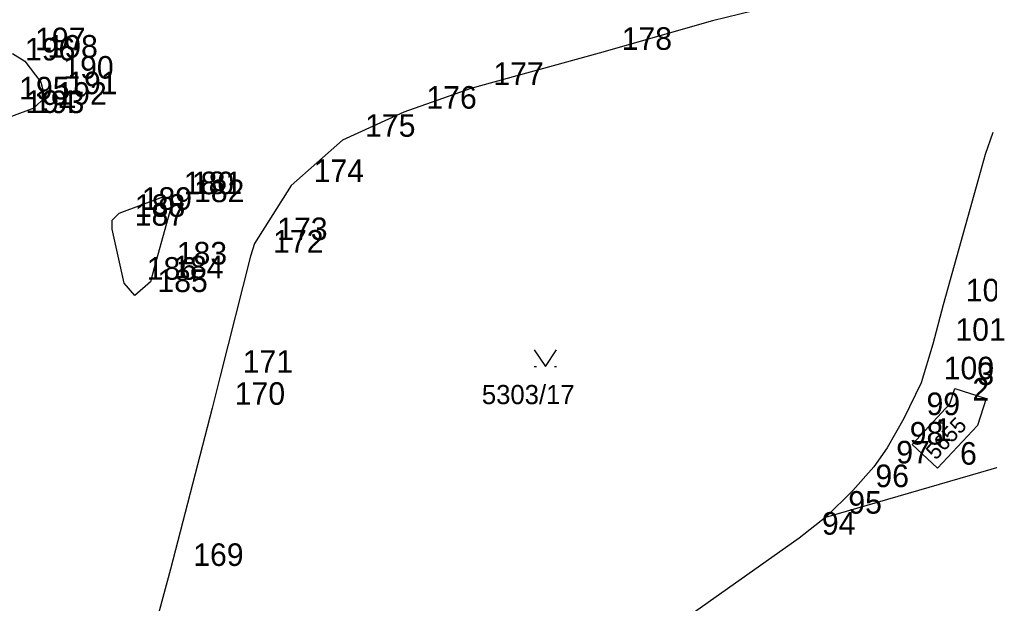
# Model space of a CAD drawing. Extents: x -822293 to -820259, y -1071573 to -1068794.
# Drawn here: x -821867.3 to -821781.3, y -1070218.9 to -1070167.2 of the extents above; entities that cross this region are included whole.
import ezdxf

# ---------------------------------------------------------------- set-up
doc = ezdxf.new("R2010")
doc.units = 0
for name, color, linetype in [('Vrstva 10', 7, 'Continuous'), ('Vrstva 11', 7, 'Continuous'), ('Vrstva 2', 7, 'Continuous'), ('Vrstva 3', 7, 'Continuous'), ('Vrstva 5', 7, 'Continuous'), ('Vrstva 6', 7, 'Continuous'), ('Vrstva 8', 7, 'Continuous'), ('Vrstva 9', 7, 'Continuous')]:
    doc.layers.add(name, color=color, linetype=linetype)

# ---------------------------------------------------------------- blocks, each defined once
blk = doc.blocks.new('Z314')
at = {"layer": 'Vrstva 2'}
for p, q in [((-100, 70), (0, -80)), ((0, -80), (100, 70)), ((-100, -80), (-80, -80)), ((80, -80), (100, -80))]:
    blk.add_line(p, q, dxfattribs=at)
blk = doc.blocks.new('Z402')
at = {"layer": 'Vrstva 2'}
for p, q in [((-10, 10), (20, 10)), ((-10, -20), (-10, 10)), ((20, 10), (20, -20)), ((20, -20), (-10, -20))]:
    blk.add_line(p, q, dxfattribs=at)

msp = doc.modelspace()

# ---------------------------------------------------------------- linework, layer by layer
at = {"layer": 'Vrstva 2'}
for p, q in [((-821774.34, -1070159.52), (-821805.86, -1070167.31)), ((-821805.86, -1070167.31), (-821815.92, -1070170.17)), ((-821815.92, -1070170.17), (-821827.29, -1070173.28)), ((-821795.84, -1070211.25), (-821657.98, -1070171.24)), ((-821827.29, -1070173.28), (-821833.22, -1070175.38)), ((-821833.22, -1070175.38), (-821838.65, -1070177.87)), ((-821838.65, -1070177.87), (-821843.21, -1070181.88)), ((-821781.03, -1070177.19), (-821781.72, -1070179.14)), ((-821781.72, -1070179.14), (-821782.32, -1070181.25)), ((-821782.32, -1070181.25), (-821785.43, -1070192.45)), ((-821843.21, -1070181.88), (-821846.44, -1070187.02)), ((-821846.44, -1070187.02), (-821846.8, -1070188.13)), ((-821846.8, -1070188.13), (-821849.49, -1070198.77)), ((-821785.43, -1070192.45), (-821786.35, -1070195.94)), ((-821786.35, -1070195.94), (-821787.39, -1070199.35)), ((-821849.49, -1070198.77), (-821850.2, -1070201.61)), ((-821787.39, -1070199.35), (-821788.91, -1070202.52)), ((-821784.85, -1070201.23), (-821784.41, -1070199.86)), ((-821784.41, -1070199.86), (-821781.63, -1070200.75)), ((-821788.19, -1070204.82), (-821784.85, -1070201.23)), ((-821781.63, -1070200.75), (-821782.4, -1070203.13)), ((-821850.2, -1070201.61), (-821853.88, -1070215.88)), ((-821788.91, -1070202.52), (-821790.4, -1070205.13)), ((-821782.4, -1070203.13), (-821785.94, -1070206.91)), ((-821790.4, -1070205.13), (-821791.59, -1070206.8)), ((-821785.94, -1070206.91), (-821788.19, -1070204.82)), ((-821791.59, -1070206.8), (-821793.44, -1070208.9)), ((-821793.44, -1070208.9), (-821795.84, -1070211.25)), ((-821795.84, -1070211.25), (-821798.18, -1070213.11)), ((-821798.18, -1070213.11), (-821811.14, -1070222.26)), ((-821853.88, -1070215.88), (-821860.28, -1070239.36))]:
    msp.add_line(p, q, dxfattribs=at)
at = {"layer": 'Vrstva 3'}
for p, q in [((-821867.88, -1070170.2), (-821866.79, -1070170.86)), ((-821866.79, -1070170.86), (-821865.39, -1070172.72)), ((-821865.39, -1070172.72), (-821865.04, -1070174.1)), ((-821865.04, -1070174.1), (-821866, -1070175.03)), ((-821866, -1070175.03), (-821867.99, -1070175.77)), ((-821858.45, -1070184.34), (-821854.72, -1070182.96)), ((-821854.72, -1070182.96), (-821854, -1070182.95)), ((-821854, -1070182.95), (-821853.81, -1070183.66)), ((-821853.81, -1070183.66), (-821855.34, -1070189.18)), ((-821859.05, -1070184.96), (-821858.45, -1070184.34)), ((-821859.06, -1070185.74), (-821859.05, -1070184.96)), ((-821858, -1070190.53), (-821859.06, -1070185.74)), ((-821855.34, -1070189.18), (-821855.66, -1070190.41)), ((-821857.05, -1070191.62), (-821858, -1070190.53)), ((-821855.66, -1070190.41), (-821857.05, -1070191.62))]:
    msp.add_line(p, q, dxfattribs=at)
at = {"layer": 'Vrstva 8'}
for p, q in [((-821805.86, -1070167.31), (-821805.86, -1070167.31)), ((-821815.92, -1070170.17), (-821815.92, -1070170.17)), ((-821866.79, -1070170.86), (-821866.79, -1070170.86)), ((-821865.39, -1070172.72), (-821865.39, -1070172.72)), ((-821827.29, -1070173.28), (-821827.29, -1070173.28)), ((-821865.04, -1070174.1), (-821865.04, -1070174.1)), ((-821866, -1070175.03), (-821866, -1070175.03)), ((-821833.22, -1070175.38), (-821833.22, -1070175.38)), ((-821838.65, -1070177.87), (-821838.65, -1070177.87)), ((-821781.72, -1070179.14), (-821781.72, -1070179.14)), ((-821782.32, -1070181.25), (-821782.32, -1070181.25)), ((-821843.21, -1070181.88), (-821843.21, -1070181.88)), ((-821854.72, -1070182.96), (-821854.72, -1070182.96)), ((-821854, -1070182.95), (-821854, -1070182.95)), ((-821853.81, -1070183.66), (-821853.81, -1070183.66)), ((-821858.45, -1070184.34), (-821858.45, -1070184.34)), ((-821859.06, -1070185.74), (-821859.06, -1070185.74)), ((-821859.05, -1070184.96), (-821859.05, -1070184.96)), ((-821846.44, -1070187.02), (-821846.44, -1070187.02)), ((-821846.8, -1070188.13), (-821846.8, -1070188.13)), ((-821855.34, -1070189.18), (-821855.34, -1070189.18)), ((-821858, -1070190.53), (-821858, -1070190.53)), ((-821855.66, -1070190.41), (-821855.66, -1070190.41)), ((-821857.05, -1070191.62), (-821857.05, -1070191.62)), ((-821785.43, -1070192.45), (-821785.43, -1070192.45)), ((-821786.35, -1070195.94), (-821786.35, -1070195.94)), ((-821849.49, -1070198.77), (-821849.49, -1070198.77)), ((-821787.39, -1070199.35), (-821787.39, -1070199.35)), ((-821784.41, -1070199.86), (-821784.41, -1070199.86)), ((-821784.85, -1070201.23), (-821784.85, -1070201.23)), ((-821781.63, -1070200.75), (-821781.63, -1070200.75)), ((-821850.2, -1070201.61), (-821850.2, -1070201.61)), ((-821788.91, -1070202.52), (-821788.91, -1070202.52)), ((-821782.4, -1070203.13), (-821782.4, -1070203.13)), ((-821790.4, -1070205.13), (-821790.4, -1070205.13)), ((-821788.19, -1070204.82), (-821788.19, -1070204.82)), ((-821791.59, -1070206.8), (-821791.59, -1070206.8)), ((-821785.94, -1070206.91), (-821785.94, -1070206.91)), ((-821793.44, -1070208.9), (-821793.44, -1070208.9)), ((-821795.84, -1070211.25), (-821795.84, -1070211.25)), ((-821798.18, -1070213.11), (-821798.18, -1070213.11)), ((-821853.88, -1070215.88), (-821853.88, -1070215.88))]:
    msp.add_line(p, q, dxfattribs=at)

# ---------------------------------------------------------------- block references
at = {"layer": 'Vrstva 10', "xscale": 0.01, "yscale": 0.01}
msp.add_blockref('Z314', (-821820.68, -1070197.13), dxfattribs=at)
at = {"layer": 'Vrstva 11', "xscale": 0.01, "yscale": 0.01}
msp.add_blockref('Z402', (-821785.66, -1070202.74), dxfattribs=at)

# ---------------------------------------------------------------- texts
at = {"layer": 'Vrstva 5'}
msp.add_text('5303/17', height=1.7, dxfattribs=at).set_placement((-821826.306, -1070201.25))
at = {"layer": 'Vrstva 6'}
msp.add_text('5655', height=1.399, rotation=47, dxfattribs=at).set_placement((-821786.09, -1070206.264))
at = {"layer": 'Vrstva 9'}
for s, p in [('197', (-821865.88, -1070169.9)), ('198', (-821864.79, -1070170.56)), ('178', (-821813.92, -1070169.87)), ('196', (-821866.79, -1070170.81)), ('190', (-821863.39, -1070172.42)), ('177', (-821825.29, -1070172.98)), ('191', (-821863.04, -1070173.8)), ('195', (-821867.3, -1070174.26)), ('192', (-821864, -1070174.73)), ('194', (-821866.75, -1070175.46)), ('193', (-821865.99, -1070175.47)), ('176', (-821831.22, -1070175.08)), ('175', (-821836.65, -1070177.57)), ('174', (-821841.21, -1070181.58)), ('181', (-821852, -1070182.65)), ('180', (-821852.72, -1070182.66)), ('182', (-821851.81, -1070183.36)), ('189', (-821856.45, -1070184.04)), ('188', (-821857.05, -1070184.66)), ('187', (-821857.06, -1070185.44)), ('173', (-821844.44, -1070186.72)), ('172', (-821844.8, -1070187.83)), ('183', (-821853.34, -1070188.88)), ('186', (-821856, -1070190.23)), ('184', (-821853.66, -1070190.11)), ('185', (-821855.05, -1070191.32)), ('102', (-821783.43, -1070192.15)), ('101', (-821784.35, -1070195.64)), ('171', (-821847.49, -1070198.47)), ('100', (-821785.39, -1070199.05)), ('3', (-821782.41, -1070199.56)), ('170', (-821848.2, -1070201.31)), ('2', (-821782.85, -1070200.93)), ('99', (-821786.91, -1070202.22)), ('98', (-821788.4, -1070204.83)), ('1', (-821786.19, -1070204.52)), ('97', (-821789.59, -1070206.5)), ('6', (-821783.94, -1070206.61)), ('96', (-821791.44, -1070208.6)), ('95', (-821793.84, -1070210.95)), ('94', (-821796.18, -1070212.81)), ('169', (-821851.88, -1070215.58))]:
    msp.add_text(s, height=2, dxfattribs=at).set_placement(p)

doc.saveas('drawing.dxf')
